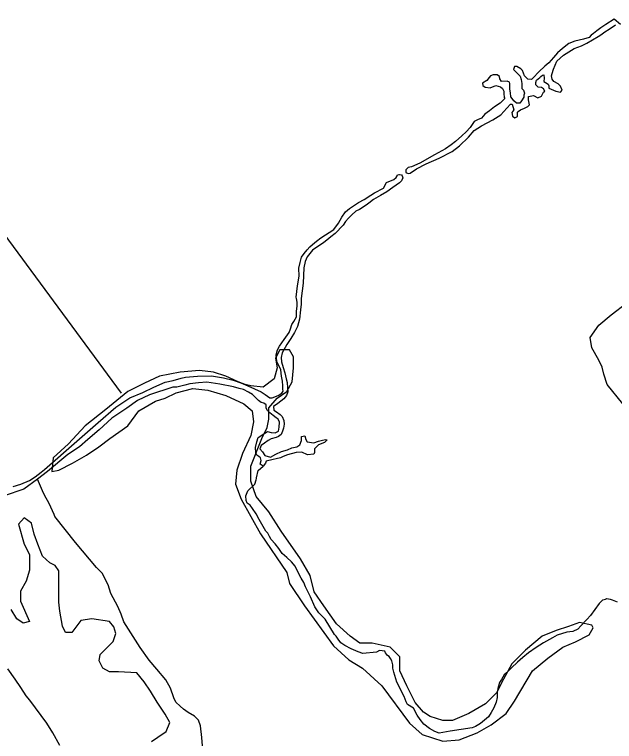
# Model space of a CAD drawing. Extents: x 3271442 to 3309282, y 752266 to 777610.
# Drawn here: x 3277762 to 3280013, y 770162 to 772888 of the extents above; entities that cross this region are included whole.
import ezdxf

# ---------------------------------------------------------------- set-up
doc = ezdxf.new("R2010")
doc.units = 0
doc.layers.add('V-SITE-VEGE', color=7, linetype='Continuous')
doc.layers.add('V-TOPO-SHOR', color=7, linetype='Continuous')

msp = doc.modelspace()

# ---------------------------------------------------------------- linework, layer by layer
at = {"layer": 'V-SITE-VEGE'}
for p, q in [((3278757.2, 771630), (3278741.6, 771598.9)), ((3278793.4, 771630), (3278757.2, 771630)), ((3278809, 771604.1), (3278793.4, 771630)), ((3278741.6, 771598.9), (3278746.8, 771562.6)), ((3278809, 771562.6), (3278809, 771604.1)), ((3278746.8, 771562.6), (3278736.4, 771521.1)), ((3278803.8, 771510.7), (3278809, 771562.6)), ((3278384.1, 771547), (3278306.4, 771531.5)), ((3278456.6, 771552.2), (3278384.1, 771547)), ((3278508.5, 771547), (3278456.6, 771552.2)), ((3278555.1, 771531.5), (3278508.5, 771547)), ((3278306.4, 771531.5), (3278249.4, 771505.5)), ((3278601.7, 771510.7), (3278555.1, 771531.5)), ((3278627.6, 771500.3), (3278601.7, 771510.7)), ((3278736.4, 771521.1), (3278695, 771490)), ((3278783.1, 771474.4), (3278803.8, 771510.7)), ((3278249.4, 771505.5), (3278187.2, 771474.4)), ((3278368.6, 771469.2), (3278430.7, 771484.8)), ((3278430.7, 771484.8), (3278487.7, 771479.6)), ((3278487.7, 771479.6), (3278555.1, 771458.9)), ((3278648.4, 771495.2), (3278627.6, 771500.3)), ((3278695, 771490), (3278648.4, 771495.2)), ((3278187.2, 771474.4), (3278104.3, 771407)), ((3278327.1, 771448.5), (3278368.6, 771469.2)), ((3278555.1, 771458.9), (3278622.4, 771427.7)), ((3278746.8, 771448.5), (3278783.1, 771474.4)), ((3278228.7, 771401.8), (3278290.8, 771438.1)), ((3278290.8, 771438.1), (3278327.1, 771448.5)), ((3278622.4, 771427.7), (3278653.5, 771401.8)), ((3278715.7, 771412.2), (3278746.8, 771448.5)), ((3278104.3, 771407), (3278026.6, 771344.8)), ((3278187.2, 771344.8), (3278228.7, 771401.8)), ((3278653.5, 771401.8), (3278658.7, 771360.3)), ((3278715.7, 771370.7), (3278715.7, 771412.2)), ((3278710.5, 771339.6), (3278715.7, 771370.7)), ((3278026.6, 771344.8), (3277964.4, 771277.4)), ((3278119.9, 771298.1), (3278187.2, 771344.8)), ((3278658.7, 771360.3), (3278648.4, 771308.5)), ((3278689.8, 771298.1), (3278710.5, 771339.6)), ((3278078.4, 771267), (3278119.9, 771298.1)), ((3278648.4, 771308.5), (3278617.3, 771241.1)), ((3278648.4, 771194.4), (3278689.8, 771298.1)), ((3277964.4, 771277.4), (3277907.4, 771225.5)), ((3278031.8, 771235.9), (3278078.4, 771267)), ((3277980, 771204.8), (3278031.8, 771235.9)), ((3278617.3, 771241.1), (3278596.5, 771178.8)), ((3277907.4, 771225.5), (3277902.2, 771173.6)), ((3277928.2, 771178.8), (3277980, 771204.8)), ((3278648.4, 771137.3), (3278648.4, 771194.4)), ((3277902.2, 771173.6), (3277928.2, 771178.8)), ((3278596.5, 771178.8), (3278591.4, 771127)), ((3278591.4, 771127), (3278612.1, 771069.9)), ((3278669.1, 771080.3), (3278648.4, 771137.3)), ((3278715.7, 771023.2), (3278669.1, 771080.3)), ((3278612.1, 771069.9), (3278684.6, 770940.3)), ((3278762.3, 770950.6), (3278715.7, 771023.2)), ((3277798.3, 771000.8), (3277777.6, 770976.7)), ((3277825.8, 770980.1), (3277798.3, 771000.8)), ((3277777.6, 770976.7), (3277798.3, 770901)), ((3277836.1, 770938.8), (3277825.8, 770980.1)), ((3277849.9, 770901), (3277836.1, 770938.8)), ((3278684.6, 770940.3), (3278783.1, 770795.1)), ((3278834.9, 770846.9), (3278762.3, 770950.6)), ((3277798.3, 770901), (3277818.9, 770863.1)), ((3277867, 770856.2), (3277849.9, 770901)), ((3277818.9, 770863.1), (3277818.9, 770804.6)), ((3277894.6, 770832.2), (3277867, 770856.2)), ((3277915.2, 770821.8), (3277894.6, 770832.2)), ((3278871.2, 770784.7), (3278834.9, 770846.9)), ((3277818.9, 770804.6), (3277805.2, 770763.3)), ((3277928.9, 770801.2), (3277915.2, 770821.8)), ((3277928.9, 770684.2), (3277928.9, 770801.2)), ((3278783.1, 770795.1), (3278793.4, 770753.6)), ((3278886.7, 770722.5), (3278871.2, 770784.7)), ((3277805.2, 770763.3), (3277784.5, 770725.5)), ((3278793.4, 770753.6), (3278850.4, 770670.6)), ((3277784.5, 770725.5), (3277784.5, 770687.6)), ((3278923, 770670.6), (3278886.7, 770722.5)), ((3277784.5, 770687.6), (3277818.9, 770611.9)), ((3277932.4, 770649.8), (3277928.9, 770684.2)), ((3278850.4, 770670.6), (3278959.2, 770520.2)), ((3278969.6, 770603.2), (3278923, 770670.6)), ((3277770.8, 770622.2), (3277750.1, 770656.7)), ((3277942.7, 770594.7), (3277932.4, 770649.8)), ((3277794.8, 770605), (3277770.8, 770622.2)), ((3277818.9, 770611.9), (3277794.8, 770605)), ((3278011.5, 770615.4), (3277977.1, 770570.6)), ((3278052.7, 770622.2), (3278011.5, 770615.4)), ((3278118.1, 770611.9), (3278052.7, 770622.2)), ((3278135.2, 770591.3), (3278118.1, 770611.9)), ((3279881.5, 770608.4), (3279840.1, 770592.8)), ((3279928.1, 770598), (3279881.5, 770608.4)), ((3277953, 770570.6), (3277942.7, 770594.7)), ((3278142.1, 770567.2), (3278135.2, 770591.3)), ((3279021.4, 770556.5), (3278969.6, 770603.2)), ((3279840.1, 770592.8), (3279793.4, 770577.3)), ((3279917.8, 770561.7), (3279933.3, 770587.6)), ((3279933.3, 770587.6), (3279928.1, 770598)), ((3277977.1, 770570.6), (3277953, 770570.6)), ((3278131.8, 770536.2), (3278142.1, 770567.2)), ((3279057.7, 770530.6), (3279021.4, 770556.5)), ((3279741.6, 770556.5), (3279679.4, 770504.7)), ((3279793.4, 770577.3), (3279741.6, 770556.5)), ((3279866, 770535.8), (3279917.8, 770561.7)), ((3278083.7, 770488), (3278131.8, 770536.2)), ((3279104.3, 770530.6), (3279057.7, 770530.6)), ((3279171.7, 770515), (3279104.3, 770530.6)), ((3279819.3, 770515), (3279866, 770535.8)), ((3278959.2, 770520.2), (3279016.2, 770468.4)), ((3279207.9, 770478.7), (3279171.7, 770515)), ((3279679.4, 770504.7), (3279627.6, 770452.8)), ((3279762.3, 770473.5), (3279819.3, 770515)), ((3278080.2, 770464), (3278083.7, 770488)), ((3279207.9, 770426.9), (3279207.9, 770478.7)), ((3279705.3, 770426.9), (3279762.3, 770473.5)), ((3278094, 770436.4), (3278080.2, 770464)), ((3279016.2, 770468.4), (3279068, 770437.2)), ((3279627.6, 770452.8), (3279596.5, 770395.8)), ((3278118.1, 770422.7), (3278094, 770436.4)), ((3278152.4, 770422.7), (3278118.1, 770422.7)), ((3278221.2, 770419.2), (3278152.4, 770422.7)), ((3278248.7, 770384.8), (3278221.2, 770419.2)), ((3279068, 770437.2), (3279140.6, 770369.8)), ((3279233.8, 770369.8), (3279207.9, 770426.9)), ((3279638, 770312.8), (3279705.3, 770426.9)), ((3279596.5, 770395.8), (3279570.6, 770343.9)), ((3278272.8, 770350.4), (3278248.7, 770384.8)), ((3279140.6, 770369.8), (3279244.2, 770229.8)), ((3279264.9, 770307.6), (3279233.8, 770369.8)), ((3278296.9, 770309.1), (3278272.8, 770350.4)), ((3279570.6, 770343.9), (3279529.2, 770302.4)), ((3278327.8, 770264.4), (3278296.9, 770309.1)), ((3279296, 770271.3), (3279264.9, 770307.6)), ((3279606.9, 770266.1), (3279638, 770312.8)), ((3279529.2, 770302.4), (3279467, 770266.1)), ((3278345, 770233.4), (3278327.8, 770264.4)), ((3279321.9, 770255.7), (3279296, 770271.3)), ((3279368.6, 770240.2), (3279321.9, 770255.7)), ((3279467, 770266.1), (3279404.8, 770240.2)), ((3279549.9, 770224.6), (3279606.9, 770266.1)), ((3278331.2, 770199), (3278345, 770233.4)), ((3279244.2, 770229.8), (3279290.8, 770188.3)), ((3279404.8, 770240.2), (3279368.6, 770240.2)), ((3278300.3, 770178.3), (3278331.2, 770199)), ((3279498.1, 770193.5), (3279549.9, 770224.6)), ((3278276.2, 770161.1), (3278300.3, 770178.3)), ((3279290.8, 770188.3), (3279368.6, 770162.4)), ((3279430.7, 770167.6), (3279498.1, 770193.5)), ((3279368.6, 770162.4), (3279430.7, 770167.6))]:
    msp.add_line(p, q, dxfattribs=at)
at = {"layer": 'V-TOPO-SHOR'}
for points in [[(3276440.5, 774047.1), (3276701.1, 773703), (3277434.9, 772453.8), (3278161.6, 771468)], [(3280011.3, 772870.3), (3279980.9, 772849.8), (3279961.8, 772837.3), (3279947, 772826.9), (3279934.2, 772816.4), (3279925.7, 772810.2), (3279917.2, 772801.8), (3279896.1, 772795.7), (3279864.4, 772787.5), (3279841.2, 772779.2), (3279817.8, 772760.5), (3279798.7, 772743.8), (3279783.8, 772727), (3279766.8, 772706.1), (3279751.9, 772693.5), (3279728.6, 772672.7), (3279707.3, 772649.6), (3279705.2, 772647.6), (3279700.9, 772643.4), (3279688.3, 772645.6), (3279675.7, 772658.3), (3279667.5, 772677.4), (3279661.2, 772683.8), (3279646.5, 772692.3), (3279638.1, 772692.4), (3279633.8, 772681.9), (3279650.5, 772664.9), (3279658.9, 772656.4), (3279663, 772643.7), (3279665, 772628.9), (3279664.9, 772618.4), (3279664.8, 772609.9), (3279671.1, 772603.6), (3279675.2, 772593), (3279673, 772584.6), (3279673, 772578.3), (3279664.4, 772563.6), (3279658, 772555.2), (3279645.4, 772555.3), (3279634.9, 772563.8), (3279628.7, 772572.3), (3279624.5, 772578.7), (3279622.5, 772593.4), (3279620.5, 772608.2), (3279620.6, 772616.6), (3279620.7, 772629.3), (3279618.6, 772633.5), (3279610.2, 772637.8), (3279589.1, 772635.9), (3279582.9, 772646.5), (3279580.9, 772654.9), (3279572.5, 772661.3), (3279557.7, 772661.4), (3279547.2, 772657.3), (3279542.9, 772651), (3279534.4, 772640.5), (3279517.4, 772630.1), (3279519.5, 772621.7), (3279527.8, 772615.3), (3279546.8, 772613), (3279567.9, 772621.3), (3279584.8, 772616.9), (3279593.1, 772610.5), (3279597.3, 772600), (3279597.2, 772591.5), (3279599.2, 772576.8), (3279601.3, 772572.5), (3279584.3, 772555.8), (3279563.1, 772541.2), (3279544, 772526.6), (3279527, 772514.1), (3279514.2, 772499.5), (3279499.4, 772493.3), (3279486.7, 772487), (3279471.8, 772464), (3279456.9, 772447.2), (3279439.9, 772432.6), (3279416.5, 772411.7), (3279399.6, 772399.2), (3279378.4, 772384.6), (3279338.1, 772361.8)], [(3280035.7, 772849.8), (3280011.3, 772870.3)], [(3279338.1, 772361.8), (3279283.1, 772330.6), (3279251.3, 772316.1), (3279238.7, 772314.1), (3279230.2, 772305.7), (3279230.2, 772305.7), (3279230.1, 772301.5), (3279230.1, 772295.2), (3279238.5, 772290.9), (3279246.9, 772293), (3279270.2, 772309.6), (3279306.2, 772328.3), (3279354.9, 772349), (3279403.6, 772373.9), (3279431.2, 772394.7), (3279465.2, 772428.2), (3279486.4, 772453.3), (3279514, 772469.9), (3279556.3, 772492.8), (3279586, 772511.5), (3279609.4, 772536.6), (3279622.2, 772551.3), (3279624.3, 772551.3), (3279628.5, 772551.2), (3279634.6, 772530.1), (3279628.2, 772519.6), (3279630.2, 772506.9), (3279638.6, 772500.5), (3279649.2, 772504.7), (3279649.3, 772513.1), (3279649.3, 772521.5), (3279651.5, 772523.6), (3279659.9, 772529.9), (3279674.7, 772536.1), (3279687.4, 772542.3), (3279693.8, 772548.6), (3279691.8, 772561.2), (3279689.8, 772567.6), (3279689.9, 772580.2), (3279708.9, 772584.3), (3279725.7, 772575.7), (3279738.4, 772581.9), (3279746.9, 772596.6), (3279751.2, 772600.8), (3279747, 772609.3), (3279738.6, 772613.6), (3279726, 772615.8), (3279717.6, 772624.3), (3279717.7, 772632.7), (3279719.9, 772641.1), (3279732.6, 772651.5), (3279736.9, 772655.7), (3279743.2, 772659.9), (3279747.5, 772662), (3279749.5, 772649.3), (3279747.2, 772636.7), (3279753.5, 772632.4), (3279764, 772626), (3279766.1, 772619.6), (3279766, 772611.2), (3279793.3, 772600.5), (3279810.2, 772596.1), (3279816.5, 772604.5), (3279810.3, 772619.3), (3279802, 772627.8), (3279785.2, 772636.4), (3279778.9, 772644.8), (3279776.9, 772657.5), (3279779.1, 772665.9), (3279783.5, 772682.7), (3279789.9, 772697.4), (3279796.4, 772712.2), (3279821.8, 772735.1), (3279862.1, 772760.1), (3279889.6, 772770.4), (3279908.6, 772780.8), (3279951, 772805.7), (3279961.6, 772812), (3279976.4, 772822.4), (3279993.4, 772832.8), (3280016.7, 772849.5)], [(3277757.5, 771117.9), (3277785.3, 771126.6), (3277818, 771140.2), (3277840.2, 771153.9), (3277861.5, 771171.6), (3277874.6, 771181.3), (3277995.3, 771287.9), (3278075.8, 771358.2), (3278142.3, 771414.7), (3278194.8, 771450.9), (3278243.9, 771470.9), (3278284.8, 771490.1), (3278327.3, 771508.5), (3278357.5, 771515.6), (3278387, 771524.4), (3278403.3, 771528.3), (3278448.2, 771531.2), (3278501.2, 771533.2), (3278545.9, 771525.5), (3278582.6, 771517), (3278611, 771507), (3278637, 771495.4), (3278687.4, 771472.2), (3278702, 771463.1), (3278719.8, 771450.7), (3278728.8, 771450.6), (3278750.8, 771459.4), (3278764.8, 771467.4), (3278769.7, 771474.7), (3278769, 771482.9), (3278768.3, 771495.1), (3278767.6, 771512.3), (3278763.7, 771531.9), (3278761.4, 771555.5), (3278754.2, 771571.9), (3278747, 771582.5), (3278745.4, 771596.4), (3278743.9, 771611.9), (3278749, 771629.8), (3278756.4, 771644.4), (3278773.8, 771669.5), (3278792.7, 771694.7), (3278797.7, 771708.5), (3278802.8, 771725.6), (3278810.2, 771736.9), (3278819.3, 771753.9), (3278819.5, 771773.5), (3278822.9, 771794.7), (3278823, 771808.5), (3278819.9, 771822.4), (3278818.3, 771828.1), (3278823.5, 771869.7), (3278829.5, 771906.3), (3278829, 771936.5), (3278833.2, 771957.6), (3278839.1, 771978), (3278849, 771990.9), (3278859.7, 772005.5), (3278870.4, 772016), (3278879.4, 772025.7), (3278895, 772037.8), (3278911.4, 772050.7), (3278959.8, 772081.3), (3278977.1, 772104.8), (3278989.5, 772127.5), (3279004.3, 772147.8), (3279018.3, 772159.9), (3279037.1, 772172.8), (3279052.7, 772182.5), (3279073.2, 772194.5), (3279098.6, 772209.8), (3279112.5, 772219.5), (3279146.1, 772237.1), (3279157.7, 772258.2), (3279185.5, 772268.6), (3279193.7, 772276.7), (3279197, 772283.2), (3279198.7, 772286.4), (3279203.6, 772288), (3279206.8, 772288), (3279213.4, 772287.1), (3279216.6, 772283), (3279218.2, 772275.7), (3279214, 772264.3), (3279205.8, 772256.2), (3279181.2, 772238.5), (3279159, 772222.3), (3279135.3, 772208.7), (3279109.1, 772193.4), (3279091, 772180.5), (3279081.2, 772172.4), (3279056.6, 772156.3), (3279042.7, 772149.9), (3279027.1, 772137), (3279014.7, 772124.1), (3279004, 772111.9), (3278995, 772098.2), (3278965.3, 772066.6), (3278948.9, 772053.7), (3278934.2, 772041.6), (3278921.9, 772032.7), (3278880.1, 772004.5), (3278859.5, 771979.4), (3278852, 771961.6), (3278846.9, 771938), (3278846.7, 771908.6), (3278844.8, 771880.1), (3278837, 771823.1), (3278836.8, 771801.9), (3278835, 771780.7), (3278830.6, 771745.7), (3278823.1, 771718), (3278812.3, 771695.3), (3278798.2, 771672.6), (3278783.4, 771649.9), (3278766, 771619.1), (3278761.8, 771602), (3278764.1, 771584.8), (3278770.4, 771563.6), (3278776, 771544), (3278781.5, 771521.9), (3278784.7, 771508), (3278786.1, 771487.6), (3278787.6, 771473), (3278782.6, 771459.1), (3278772.7, 771446.2), (3278749.8, 771429.2), (3278733.4, 771417.2), (3278734.9, 771404.1), (3278744.6, 771398.3), (3278758.4, 771388.4), (3278766.5, 771380.2), (3278772.9, 771364.7), (3278773.6, 771351.6), (3278771, 771336.1), (3278767.7, 771324.8), (3278761.9, 771312.6), (3278752, 771305.3), (3278743.8, 771302.1), (3278725, 771296.2), (3278713.6, 771289.7), (3278700.4, 771280.1), (3278687.3, 771272), (3278682.3, 771259), (3278692, 771247.5), (3278701.7, 771234.4), (3278722.8, 771227.7), (3278742.5, 771239), (3278763.8, 771248.6), (3278786.7, 771254.9), (3278803, 771262.9), (3278821, 771266), (3278832.5, 771274.1), (3278839.1, 771290.3), (3278839.2, 771305), (3278850.7, 771308.2), (3278855.4, 771293.5), (3278860.3, 771285.3), (3278884.7, 771281.8), (3278902.7, 771288.2), (3278917.4, 771291.3), (3278928.8, 771294.5), (3278935.3, 771292.8), (3278925.5, 771283.1), (3278902.6, 771273.5), (3278887.8, 771259), (3278887.7, 771245.9), (3278884.4, 771239.4), (3278861.5, 771236.3), (3278840.4, 771246.3), (3278819.2, 771244.8), (3278786.5, 771237), (3278770.1, 771230.6), (3278760.3, 771225.8), (3278744, 771221), (3278732.6, 771219.5), (3278706.4, 771213.2), (3278703.1, 771205), (3278694.8, 771193.7), (3278683.5, 771201.9), (3278686.9, 771215), (3278685.3, 771224.8), (3278678.8, 771229.7), (3278670.7, 771234.7), (3278667.5, 771244.5), (3278666.1, 771264), (3278671.1, 771285.2), (3278676.2, 771301.5), (3278700.8, 771317.6), (3278710.6, 771324), (3278725.2, 771320.6), (3278739.9, 771318.9), (3278753, 771325.3), (3278754.7, 771339.9), (3278756.5, 771359.5), (3278751.7, 771370.9), (3278743.6, 771375.9), (3278732.3, 771384.1), (3278719.3, 771394), (3278711.2, 771402.3), (3278706.4, 771412.1), (3278706.5, 771418.6), (3278706.5, 771423.5), (3278696.8, 771430.1), (3278687, 771433.4), (3278677.3, 771440), (3278667.6, 771449.9), (3278654.7, 771463), (3278640.1, 771471.3), (3278620.6, 771481.3), (3278604.3, 771484.7), (3278583.2, 771491.4), (3278532.7, 771501.6), (3278483.8, 771508.5), (3278452.9, 771507.1), (3278420.2, 771502.5), (3278400.6, 771497.7), (3278371.2, 771489.8), (3278356.5, 771490), (3278268.2, 771461.3), (3278224, 771440.5), (3278183, 771411.5), (3278127.3, 771374.5), (3278079.7, 771330.8), (3278037, 771293.7), (3278005.8, 771266.2), (3277961.5, 771237.2), (3277886, 771174.3), (3277848.2, 771145.2), (3277797.4, 771108.2), (3277723.8, 771082.7)], [(3280043.5, 771428), (3279985.4, 771500.2), (3279972.7, 771539.4), (3279966.4, 771565.6), (3279953.6, 771591.8), (3279927.9, 771637.6), (3279921.7, 771676.8), (3279954.6, 771722.2), (3280000.6, 771760.9), (3280059.7, 771806.1)], [(3279955.7, 770679.5), (3279922.8, 770634.3), (3279908.8, 770618.6), (3279886.9, 770595.1), (3279875, 770583.3), (3279857.1, 770573.6), (3279833.4, 770571.8), (3279797.8, 770560.3), (3279779.9, 770550.6), (3279746.2, 770531.1), (3279718.4, 770513.5), (3279690.6, 770494), (3279668.8, 770476.4), (3279648.9, 770458.8), (3279627, 770437.3), (3279607.1, 770419.7), (3279599.1, 770411.9), (3279589.1, 770394.2), (3279581.1, 770382.4), (3279575, 770360.7), (3279572.9, 770344.9), (3279572.8, 770327.2), (3279568.7, 770309.4), (3279560.6, 770287.8), (3279550.6, 770270.1), (3279540.6, 770254.4), (3279510.7, 770229), (3279490.9, 770217.3), (3279479, 770213.4), (3279396, 770200.3), (3279354.5, 770192.7), (3279338.7, 770198.8), (3279319.1, 770210.8), (3279297.5, 770226.8), (3279283.8, 770244.7), (3279272.1, 770260.5), (3279258.5, 770286.3), (3279236.9, 770300.3), (3279231, 770310.2), (3279223.3, 770330.1), (3279196.1, 770383.6), (3279184.6, 770421.2), (3279180.7, 770437), (3279180.8, 770448.9), (3279177, 770464.7), (3279173.1, 770472.6), (3279167.3, 770480.6), (3279161.4, 770484.6), (3279153.6, 770494.5), (3279151.6, 770500.4), (3279131.9, 770502.6), (3279120, 770496.8), (3279068.6, 770491.3), (3279050.9, 770497.3), (3279025.4, 770509.4), (3279001.8, 770521.4), (3278986, 770531.4), (3278976.3, 770545.3), (3278968.5, 770557.2), (3278962.6, 770563.2), (3278927.5, 770620.8), (3278904, 770644.6), (3278888.4, 770666.5), (3278872.9, 770704.1), (3278853.5, 770741.8), (3278847.7, 770757.7), (3278838, 770773.5), (3278826.3, 770795.3), (3278814.7, 770819.1), (3278801, 770835), (3278783.3, 770851), (3278765.7, 770866.9), (3278754, 770884.8), (3278740.3, 770902.7), (3278724.7, 770918.6), (3278718.8, 770930.5), (3278713, 770942.4), (3278705.2, 770950.4), (3278679.9, 770994), (3278668.2, 771015.8), (3278654.5, 771035.7), (3278646.7, 771047.6), (3278635, 771055.6), (3278631.1, 771065.5), (3278629.3, 771083.3), (3278637.3, 771101), (3278663.2, 771126.4), (3278669.2, 771142.2), (3278669.3, 771148.1), (3278669.3, 771150.1), (3278675.5, 771177.7), (3278694.8, 771193.7)], [(3278467.5, 770145.1), (3278465.2, 770176.3), (3278460.4, 770220.5), (3278452.7, 770241.4), (3278437.3, 770257.1), (3278414, 770270.3), (3278395.9, 770283.4), (3278383, 770293.9), (3278367.5, 770309.7), (3278359.8, 770325.3), (3278347.1, 770361.8), (3278329.2, 770393.2), (3278295.7, 770432.4), (3278267.4, 770466.5), (3278234, 770513.5), (3278172.4, 770610.2), (3278162.3, 770638.9), (3278149.5, 770667.6), (3278123.9, 770717.2), (3278113.8, 770748.5), (3278090.7, 770792.9), (3278070.1, 770813.8), (3277990.3, 770908.1), (3277913.1, 771004.9), (3277910.6, 771012.7), (3277892.7, 771054.4), (3277874.8, 771085.8), (3277867.1, 771101.4), (3277848.2, 771145.2)], [(3279955.7, 770679.5), (3279969, 770692.5), (3279978.5, 770695.8), (3279984.5, 770697.4), (3279990, 770696.7), (3279996, 770695.9), (3280004.4, 770693.2), (3280010.4, 770690.1), (3280022.8, 770685.4)], [(3277932, 770146.9), (3277906.4, 770193.9), (3277883.3, 770230.5), (3277819.1, 770316.8), (3277806.2, 770332.5), (3277785.6, 770363.8), (3277765.1, 770395.2), (3277736.8, 770434.4)]]:
    msp.add_lwpolyline(points, dxfattribs=at)

doc.saveas('drawing.dxf')
